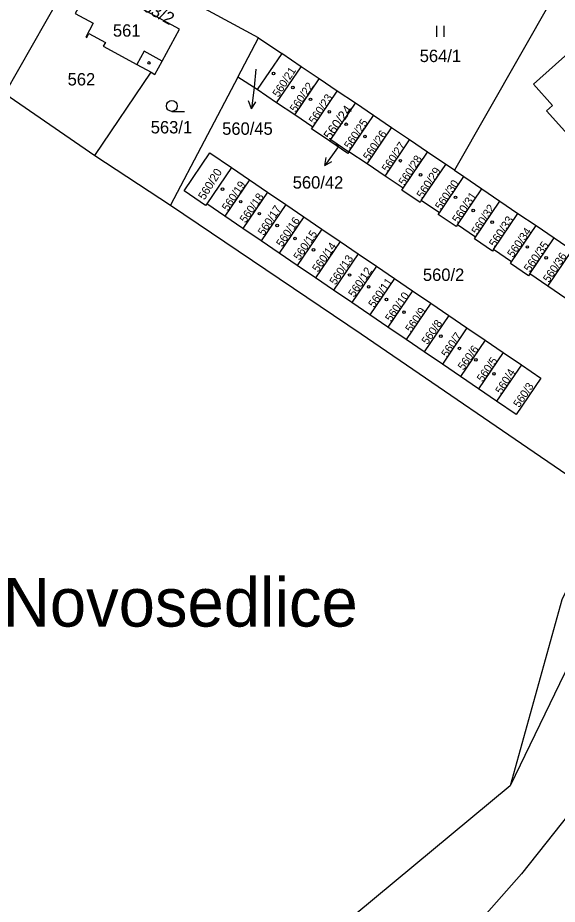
# Model space of a CAD drawing. Extents: x -776701 to -776081, y -974398 to -973771.
# Drawn here: x -776342.5 to -776268.3, y -974187.7 to -974065.8 of the extents above; entities that cross this region are included whole.
import ezdxf

# ---------------------------------------------------------------- set-up
doc = ezdxf.new("R2010")
doc.units = 0
for name, color, linetype in [('Hranice parcel', 7, 'Continuous'), ('Parcelní čísla', 7, 'Continuous'), ('Pop  PČ popisy', 7, 'Continuous'), ('Poz předměty', 7, 'Continuous'), ('Vnitřní kresba', 7, 'Continuous'), ('Značky budov', 7, 'Continuous'), ('Značky kultur', 7, 'Continuous')]:
    doc.layers.add(name, color=color, linetype=linetype)

msp = doc.modelspace()

# ---------------------------------------------------------------- linework, layer by layer
at = {"layer": 'Hranice parcel'}
for p, q in [((-776309.4, -974068.57), (-776332.81, -974055.91)), ((-776334.7, -974059.4), (-776344.3, -974076.22)), ((-776267.37, -974060.3), (-776282.47, -974086.79)), ((-776312.25, -974073.99), (-776309.4, -974068.57)), ((-776309.4, -974068.57), (-776306.21, -974070.73)), ((-776306.21, -974070.73), (-776309.57, -974075.7)), ((-776303.54, -974072.58), (-776306.21, -974070.73)), ((-776306.91, -974077.5), (-776303.54, -974072.58)), ((-776301.06, -974074.21), (-776303.54, -974072.58)), ((-776331.9, -974084.75), (-776324.18, -974073.32)), ((-776312.25, -974073.99), (-776321.52, -974091.59)), ((-776309.57, -974075.7), (-776312.25, -974073.99)), ((-776304.42, -974079.18), (-776301.06, -974074.21)), ((-776298.58, -974075.89), (-776301.06, -974074.21)), ((-776344.3, -974076.22), (-776331.9, -974084.75)), ((-776306.91, -974077.5), (-776309.57, -974075.7)), ((-776301.94, -974080.86), (-776298.58, -974075.89)), ((-776296.09, -974077.58), (-776298.58, -974075.89)), ((-776304.42, -974079.18), (-776306.91, -974077.5)), ((-776299.45, -974082.55), (-776296.09, -974077.58)), ((-776293.61, -974079.26), (-776296.09, -974077.58)), ((-776301.94, -974080.86), (-776304.42, -974079.18)), ((-776296.97, -974084.23), (-776293.61, -974079.26)), ((-776291.12, -974080.94), (-776293.61, -974079.26)), ((-776294.48, -974085.91), (-776291.12, -974080.94)), ((-776288.64, -974082.62), (-776291.12, -974080.94)), ((-776299.62, -974082.8), (-776299.45, -974082.55)), ((-776299.45, -974082.55), (-776296.97, -974084.23)), ((-776292, -974087.59), (-776288.64, -974082.62)), ((-776286.15, -974084.3), (-776288.64, -974082.62)), ((-776331.9, -974084.75), (-776321.52, -974091.59)), ((-776316.08, -974084.39), (-776313.14, -974086.4)), ((-776294.48, -974085.91), (-776296.97, -974084.23)), ((-776289.51, -974089.27), (-776286.15, -974084.3)), ((-776283.67, -974085.98), (-776286.15, -974084.3)), ((-776313.14, -974086.4), (-776316.53, -974091.38)), ((-776313.14, -974086.4), (-776310.65, -974088.1)), ((-776292, -974087.59), (-776294.48, -974085.91)), ((-776287.03, -974090.95), (-776283.67, -974085.98)), ((-776282.47, -974086.79), (-776283.67, -974085.98)), ((-776289.51, -974089.27), (-776292, -974087.59)), ((-776282.47, -974086.79), (-776281.18, -974087.66)), ((-776310.65, -974088.1), (-776314.04, -974093.08)), ((-776310.65, -974088.1), (-776308.15, -974089.79)), ((-776284.54, -974092.63), (-776281.18, -974087.66)), ((-776281.18, -974087.66), (-776278.7, -974089.35)), ((-776308.15, -974089.79), (-776311.55, -974094.78)), ((-776308.15, -974089.79), (-776305.66, -974091.49)), ((-776289.69, -974089.52), (-776289.51, -974089.27)), ((-776287.2, -974091.2), (-776289.69, -974089.52)), ((-776282.06, -974094.31), (-776278.7, -974089.35)), ((-776278.7, -974089.35), (-776276.21, -974091.03)), ((-776287.03, -974090.95), (-776287.2, -974091.2)), ((-776284.54, -974092.63), (-776287.03, -974090.95)), ((-776279.58, -974096), (-776276.21, -974091.03)), ((-776276.21, -974091.03), (-776273.73, -974092.71)), ((-776316.53, -974091.38), (-776316.69, -974091.62)), ((-776314.04, -974093.08), (-776316.53, -974091.38)), ((-776305.66, -974091.49), (-776309.05, -974096.47)), ((-776305.66, -974091.49), (-776303.17, -974093.18)), ((-776311.55, -974094.78), (-776314.04, -974093.08)), ((-776303.17, -974093.18), (-776306.56, -974098.17)), ((-776303.17, -974093.18), (-776300.68, -974094.88)), ((-776284.7, -974092.87), (-776284.54, -974092.63)), ((-776282.22, -974094.54), (-776284.7, -974092.87)), ((-776277.09, -974097.68), (-776273.73, -974092.71)), ((-776273.73, -974092.71), (-776271.24, -974094.39)), ((-776309.05, -974096.47), (-776311.55, -974094.78)), ((-776300.68, -974094.88), (-776304.07, -974099.87)), ((-776300.68, -974094.88), (-776298.19, -974096.58)), ((-776282.06, -974094.31), (-776282.22, -974094.54)), ((-776279.58, -974096), (-776282.06, -974094.31)), ((-776274.61, -974099.36), (-776271.24, -974094.39)), ((-776271.24, -974094.39), (-776268.76, -974096.07)), ((-776279.73, -974096.22), (-776279.58, -974096)), ((-776272.12, -974101.04), (-776268.76, -974096.07)), ((-776268.76, -974096.07), (-776266.27, -974097.75)), ((-776306.56, -974098.17), (-776309.05, -974096.47)), ((-776298.19, -974096.58), (-776301.58, -974101.56)), ((-776298.19, -974096.58), (-776295.69, -974098.27)), ((-776277.25, -974097.91), (-776279.73, -974096.22)), ((-776304.07, -974099.87), (-776306.56, -974098.17)), ((-776295.69, -974098.27), (-776299.09, -974103.26)), ((-776295.69, -974098.27), (-776293.2, -974099.97)), ((-776277.09, -974097.68), (-776277.25, -974097.91)), ((-776274.61, -974099.36), (-776277.09, -974097.68)), ((-776269.64, -974102.72), (-776266.27, -974097.75)), ((-776274.77, -974099.61), (-776274.61, -974099.36)), ((-776272.29, -974101.29), (-776274.77, -974099.61)), ((-776301.58, -974101.56), (-776304.07, -974099.87)), ((-776293.2, -974099.97), (-776296.59, -974104.95)), ((-776293.2, -974099.97), (-776290.71, -974101.67)), ((-776299.09, -974103.26), (-776301.58, -974101.56)), ((-776290.71, -974101.67), (-776294.1, -974106.65)), ((-776290.71, -974101.67), (-776288.22, -974103.36)), ((-776272.12, -974101.04), (-776272.29, -974101.29)), ((-776269.64, -974102.72), (-776272.12, -974101.04)), ((-776296.59, -974104.95), (-776299.09, -974103.26)), ((-776288.22, -974103.36), (-776291.61, -974108.35)), ((-776288.22, -974103.36), (-776285.72, -974105.06)), ((-776267.15, -974104.4), (-776269.64, -974102.72)), ((-776294.1, -974106.65), (-776296.59, -974104.95)), ((-776285.72, -974105.06), (-776289.12, -974110.04)), ((-776285.72, -974105.06), (-776283.23, -974106.76)), ((-776291.61, -974108.35), (-776294.1, -974106.65)), ((-776283.23, -974106.76), (-776286.63, -974111.74)), ((-776283.23, -974106.76), (-776280.74, -974108.45)), ((-776289.12, -974110.04), (-776291.61, -974108.35)), ((-776280.74, -974108.45), (-776284.13, -974113.44)), ((-776280.74, -974108.45), (-776278.25, -974110.15)), ((-776286.63, -974111.74), (-776289.12, -974110.04)), ((-776278.25, -974110.15), (-776281.64, -974115.13)), ((-776278.25, -974110.15), (-776275.76, -974111.85)), ((-776284.13, -974113.44), (-776286.63, -974111.74)), ((-776275.76, -974111.85), (-776279.15, -974116.83)), ((-776275.76, -974111.85), (-776273.26, -974113.54)), ((-776281.64, -974115.13), (-776284.13, -974113.44)), ((-776273.26, -974113.54), (-776276.66, -974118.53)), ((-776279.15, -974116.83), (-776281.64, -974115.13)), ((-776276.66, -974118.53), (-776279.15, -974116.83))]:
    msp.add_line(p, q, dxfattribs=at)
for points in [[(-776332.31, -974061.19), (-776334.6, -974065.25), (-776332.13, -974066.56)], [(-776322.64, -974071.77), (-776320.25, -974067.39), (-776328.13, -974063.09)], [(-776332.13, -974066.56), (-776333.16, -974068.48), (-776333.02, -974068.55), (-776332.71, -974067.97), (-776330.45, -974069.2), (-776330.74, -974069.73), (-776326.12, -974072.26), (-776324.18, -974073.32)], [(-776266.42, -974070.32), (-776263.79, -974073.24), (-776263.01, -974072.55), (-776256.77, -974079.49), (-776263.55, -974085.59), (-776269.82, -974078.62), (-776268.99, -974077.88), (-776271.61, -974074.97), (-776266.42, -974070.32)], [(-776324.18, -974073.32), (-776323.64, -974073.61), (-776322.64, -974071.77)], [(-776299.62, -974082.8), (-776302.11, -974081.11), (-776301.94, -974080.86)], [(-776296.97, -974084.23), (-776297.14, -974084.48), (-776299.62, -974082.8)], [(-776316.69, -974091.62), (-776319.62, -974089.62), (-776316.08, -974084.39)], [(-776321.52, -974091.59), (-776295.28, -974109.27), (-776265.27, -974129.8)], [(-776273.26, -974113.54), (-776270.58, -974115.37), (-776273.97, -974120.35), (-776276.66, -974118.53)], [(-776242.05, -974121.22), (-776258.05, -974140.53), (-776267.35, -974155.99), (-776274.82, -974171.4)], [(-776261.46, -974132.25), (-776263.57, -974137.45), (-776267.68, -974145.84), (-776274.82, -974171.4)], [(-776274.82, -974171.4), (-776320.22, -974209.13), (-776324.76, -974211.83), (-776337.22, -974219.32)]]:
    msp.add_lwpolyline(points, dxfattribs=at)
at = {"layer": 'Pop  PČ popisy'}
for p, q in [((-776309.75, -974072.9), (-776310.02, -974075.34)), ((-776310.02, -974075.34), (-776310.39, -974078.32)), ((-776310.39, -974078.32), (-776310.76, -974077.26)), ((-776310.39, -974078.32), (-776309.77, -974077.39)), ((-776298.56, -974083.68), (-776300.28, -974086.14)), ((-776298.4, -974083.45), (-776298.56, -974083.68)), ((-776300.28, -974086.14), (-776300.12, -974085.03)), ((-776300.28, -974086.14), (-776299.3, -974085.6))]:
    msp.add_line(p, q, dxfattribs=at)
at = {"layer": 'Poz předměty'}
for p in [(-776247.26, -974150.66), (-776285.27, -974197.08)]:
    msp.add_line(p, (-776273.24, -974183.49), dxfattribs=at)
at = {"layer": 'Vnitřní kresba'}
for p, q in [((-776325.11, -974070.42), (-776326.12, -974072.26)), ((-776322.64, -974071.77), (-776325.11, -974070.42))]:
    msp.add_line(p, q, dxfattribs=at)
at = {"layer": 'Značky budov'}
for centre, radius in [((-776324.46, -974072.03), 0.175), ((-776307.33, -974073.49), 0.175), ((-776304.67, -974075.4), 0.175), ((-776302.25, -974077.04), 0.175), ((-776299.67, -974078.75), 0.175), ((-776297.35, -974080.46), 0.175), ((-776294.77, -974082.14), 0.175), ((-776298.65, -974083.28), 0.117), ((-776289.9, -974085.48), 0.175), ((-776287.12, -974087.41), 0.175), ((-776314.36, -974089.38), 0.175), ((-776311.85, -974091.1), 0.175), ((-776282.32, -974090.5), 0.175), ((-776279.88, -974092.31), 0.175), ((-776309.29, -974092.75), 0.175), ((-776306.84, -974094.38), 0.175), ((-776277.28, -974093.93), 0.175), ((-776304.38, -974096.16), 0.175), ((-776272.44, -974097.33), 0.175), ((-776301.85, -974097.72), 0.175), ((-776269.86, -974098.83), 0.175), ((-776296.88, -974101.19), 0.175), ((-776294.26, -974102.82), 0.175), ((-776291.82, -974104.56), 0.175), ((-776289.4, -974106.3), 0.175), ((-776284.33, -974109.59), 0.175), ((-776281.78, -974111.28), 0.175), ((-776279.51, -974112.85), 0.175), ((-776277.03, -974114.77), 0.175)]:
    msp.add_circle(centre, radius, dxfattribs=at)
at = {"layer": 'Značky kultur'}
for p, q in [((-776284.89, -974068.45), (-776284.89, -974066.95)), ((-776283.89, -974068.45), (-776283.89, -974066.95)), ((-776321.32, -974078.69), (-776319.57, -974078.69))]:
    msp.add_line(p, q, dxfattribs=at)
msp.add_circle((-776321.32, -974077.94), 0.75, dxfattribs=at)

# ---------------------------------------------------------------- texts
at = {"layer": 'Parcelní čísla'}
for s, height, rotation, p in [('563/2', 1.7, 331, (-776326.56, -974064.12)), ('560/21', 1.1, 57, (-776306.65, -974076.83)), ('560/22', 1.1, 56, (-776304.28, -974078.9)), ('560/23', 1.1, 56, (-776301.68, -974080.51)), ('560/24', 1.282, 54, (-776299.53, -974082.7)), ('560/25', 1.1, 56, (-776296.82, -974083.95)), ('560/26', 1.1, 56, (-776294.21, -974085.5)), ('560/27', 1.1, 56, (-776291.64, -974087.11)), ('560/28', 1.1, 57, (-776289.32, -974088.96)), ('560/20', 1.139, 58, (-776316.83, -974090.95)), ('560/29', 1.139, 57, (-776286.81, -974090.76)), ('560/19', 1.1, 56, (-776313.62, -974092.48)), ('560/30', 1.1, 56, (-776284.31, -974092.32)), ('560/18', 1.1, 55, (-776311.19, -974094.11)), ('560/31', 1.139, 56, (-776281.93, -974094.14)), ('560/17', 1.1, 57, (-776308.67, -974095.85)), ('560/32', 1.1, 57, (-776279.29, -974095.71)), ('560/16', 1.1, 56, (-776306.16, -974097.42)), ('560/33', 1.139, 56, (-776276.87, -974097.45)), ('560/34', 1.1, 55, (-776274.41, -974098.86)), ('560/15', 1.1, 56, (-776303.78, -974099.25)), ('560/14', 1.1, 55, (-776301.22, -974100.88)), ('560/35', 1.139, 55, (-776272.09, -974100.89)), ('560/13', 1.1, 56, (-776298.83, -974102.64)), ('560/36', 1.1, 56, (-776269.47, -974102.3)), ('560/12', 1.1, 56, (-776296.25, -974104.32)), ('560/11', 1.1, 55, (-776293.51, -974105.77)), ('560/10', 1.1, 55, (-776291.19, -974107.71)), ('560/9', 1.1, 55, (-776288.43, -974109.16)), ('560/8', 1.1, 55, (-776286.18, -974110.84)), ('560/7', 1.1, 56, (-776283.46, -974112.6)), ('560/6', 1.1, 54, (-776281.22, -974114.36)), ('560/5', 1.1, 55, (-776278.59, -974115.98)), ('560/4', 1.1, 58, (-776276, -974117.65)), ('560/3', 1.1, 56, (-776273.56, -974119.5))]:
    msp.add_text(s, height=height, rotation=rotation, dxfattribs=at).set_placement(p)
for s, p in [('561', (-776329.42, -974068.42)), ('564/1', (-776287.24, -974071.91)), ('562', (-776335.65, -974075.13)), ('563/1', (-776324.22, -974081.72)), ('560/45', (-776314.4, -974081.91)), ('560/42', (-776304.7, -974089.31)), ('560/2', (-776286.8, -974102))]:
    msp.add_text(s, height=1.7, dxfattribs=at).set_placement(p)
at = {"layer": 'Pop  PČ popisy'}
msp.add_text('Novosedlice', height=6.7, dxfattribs=at).set_placement((-776344.56, -974149.52))

doc.saveas('drawing.dxf')
